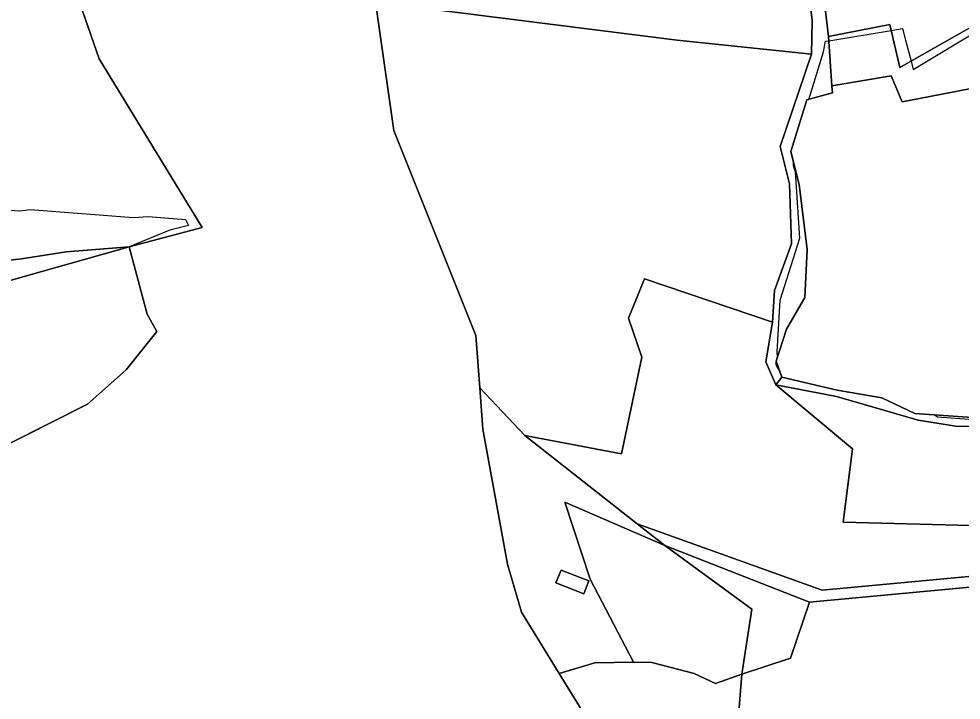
# Model space of a CAD drawing. Extents: x -477304 to -465429, y -1159113 to -1149210.
# Drawn here: x -474687.6 to -474299.9, y -1153889 to -1153608.7 of the extents above; entities that cross this region are included whole.
import ezdxf

# ---------------------------------------------------------------- set-up
doc = ezdxf.new("R2010")
doc.units = 0
for name, color, linetype in [('BPEJ_s', 7, 'Continuous'), ('ostatni_s', 7, 'Continuous'), ('PUPFL_s', 7, 'Continuous'), ('trav_porost_s', 7, 'Continuous')]:
    doc.layers.add(name, color=color, linetype=linetype)

msp = doc.modelspace()

# ---------------------------------------------------------------- linework, layer by layer
at = {"layer": 'BPEJ_s'}
for points in [[(-474368.84, -1153669.14), (-474368.81, -1153667.81), (-474369.97, -1153663.26), (-474363.35, -1153642.07), (-474362.58, -1153641.86), (-474356.5, -1153622.32), (-474355.67, -1153617.93), (-474354.34, -1153617.71), (-474328.63, -1153613.49), (-474324.03, -1153612.73), (-474322.76, -1153617.55), (-474320.48, -1153626.17), (-474319.59, -1153629.5), (-474291.12, -1153612.48), (-474283.73, -1153608.07)], [(-474287.56, -1153774.25), (-474309.69, -1153772.55), (-474310.94, -1153771.61), (-474318.97, -1153771.05), (-474332.57, -1153764.64), (-474350.86, -1153761.54), (-474373.68, -1153756.07), (-474374.84, -1153752.81), (-474375.39, -1153751.98), (-474375.86, -1153751.27), (-474376.08, -1153750.2), (-474375.86, -1153749.92), (-474375.98, -1153749.59), (-474375.41, -1153747.8), (-474375.65, -1153745.74), (-474374.37, -1153724.46), (-474366.29, -1153698.92), (-474367.99, -1153671.69), (-474368.84, -1153669.14), (-474368.81, -1153667.81), (-474369.97, -1153663.26), (-474363.35, -1153642.07), (-474362.58, -1153641.86), (-474356.5, -1153622.32), (-474355.67, -1153617.93), (-474354.34, -1153617.71), (-474328.63, -1153613.49), (-474324.03, -1153612.73), (-474322.76, -1153617.55), (-474320.48, -1153626.17), (-474319.59, -1153629.5), (-474291.12, -1153612.48)], [(-474287.56, -1153774.25), (-474309.69, -1153772.55), (-474310.94, -1153771.61), (-474318.97, -1153771.05), (-474332.57, -1153764.64), (-474350.86, -1153761.54), (-474373.68, -1153756.07), (-474374.84, -1153752.81), (-474375.39, -1153751.98), (-474375.86, -1153751.27), (-474376.08, -1153750.2), (-474375.86, -1153749.92), (-474375.98, -1153749.59), (-474375.41, -1153747.8), (-474375.65, -1153745.74), (-474374.37, -1153724.46), (-474366.29, -1153698.92), (-474367.99, -1153671.69), (-474368.84, -1153669.14)], [(-474730.57, -1153684.88), (-474687.16, -1153687.65), (-474684.77, -1153687.41), (-474682.91, -1153687.22), (-474640.35, -1153690.41), (-474634.39, -1153689.99), (-474619.07, -1153691.26), (-474617.74, -1153693.7), (-474625.38, -1153695.7), (-474642.19, -1153702.55), (-474634.76, -1153730.2), (-474630.77, -1153737.29), (-474643.45, -1153753.07), (-474659.32, -1153767.19), (-474707.66, -1153791.56)], [(-474730.57, -1153684.88), (-474687.16, -1153687.65), (-474684.77, -1153687.41), (-474682.91, -1153687.22), (-474640.35, -1153690.41), (-474634.39, -1153689.99), (-474619.07, -1153691.26), (-474617.74, -1153693.7), (-474625.38, -1153695.7), (-474642.19, -1153702.55), (-474634.76, -1153730.2), (-474630.77, -1153737.29), (-474643.45, -1153753.07), (-474659.32, -1153767.19), (-474707.66, -1153791.56)]]:
    msp.add_lwpolyline(points, dxfattribs=at)
at = {"layer": 'ostatni_s'}
for points in [[(-474128.42, -1153736.19), (-474122.83, -1153729.92), (-474117.25, -1153735.75), (-474111.71, -1153743.74), (-474076.7, -1153731.56), (-474068.88, -1153732.36), (-474073.38, -1153748.35), (-474108.5, -1153756.15), (-474106.87, -1153763.25), (-474107.9, -1153773.82), (-474136.98, -1153807.12), (-474157.02, -1153829.56), (-474362.3, -1153848.71), (-474421.77, -1153825.34), (-474433.16, -1153816.42), (-474357.1, -1153843.71), (-474158.44, -1153825.22), (-474141, -1153804.98), (-474111.92, -1153772.24), (-474111.62, -1153766.14), (-474114.32, -1153756.85), (-474123.38, -1153737.09)], [(-474479.42, -1153780.18), (-474433.16, -1153816.42), (-474421.77, -1153825.34), (-474462.94, -1153807.49), (-474452.56, -1153839.28), (-474434.71, -1153873.4), (-474450.64, -1153873.58), (-474465.31, -1153877.98), (-474480.82, -1153852.82), (-474486.58, -1153833.06), (-474496.66, -1153777.51), (-474497.93, -1153760.48)], [(-474385.96, -1153851.61), (-474390.13, -1153878.32), (-474400.92, -1153882.15), (-474409.67, -1153877.98), (-474427.18, -1153873.52), (-474434.71, -1153873.4), (-474452.56, -1153839.28), (-474462.94, -1153807.49), (-474421.77, -1153825.34)], [(-474455.11, -1153845.25), (-474466.59, -1153840.8), (-474464.52, -1153835.47), (-474453.04, -1153839.92)], [(-474455.11, -1153845.25), (-474453.04, -1153839.92), (-474464.52, -1153835.47), (-474466.59, -1153840.8)]]:
    msp.add_lwpolyline(points, close=True, dxfattribs=at)
at = {"layer": 'PUPFL_s'}
for points in [[(-474329.19, -1153611.06), (-474354.46, -1153615.97), (-474356, -1153603.39), (-474358.09, -1153591.61), (-474351.18, -1153589.25), (-474305.72, -1153579.23), (-474296.44, -1153573.54), (-474284.85, -1153587.96), (-474269.7, -1153577.44), (-474290.21, -1153546.48), (-474311.37, -1153536.99), (-474319.4, -1153521.52), (-474317.06, -1153518.88), (-474305.83, -1153531.91), (-474286.97, -1153543.11), (-474265.66, -1153559.31), (-474242.85, -1153567.78), (-474221.32, -1153585.31), (-474231.33, -1153598.27), (-474239.03, -1153602.31), (-474258.65, -1153586.52), (-474292.48, -1153610.25), (-474325.09, -1153628.79)], [(-474376.7, -1153720.53), (-474377.49, -1153733.46), (-474430.18, -1153715.62), (-474436.77, -1153731.84), (-474431.26, -1153747.95), (-474439.61, -1153787.63), (-474479.42, -1153780.18), (-474497.93, -1153760.48), (-474499.53, -1153738.99), (-474533.35, -1153654.71), (-474540.81, -1153601.85), (-474416.68, -1153617.52), (-474361.47, -1153623.28), (-474374.32, -1153661.23), (-474370.58, -1153676.57), (-474369.64, -1153701.3)], [(-474279.81, -1153630.69), (-474296.47, -1153637.57), (-474324.15, -1153642.81), (-474328.69, -1153632.23), (-474353.04, -1153636.31), (-474354.46, -1153615.97), (-474329.19, -1153611.06), (-474325.09, -1153628.79), (-474292.48, -1153610.25), (-474282.26, -1153626.97)], [(-474344.65, -1153785.64), (-474348.44, -1153815.74), (-474159.59, -1153820.68), (-474165.65, -1153789.22), (-474141, -1153804.98), (-474158.44, -1153825.22), (-474357.1, -1153843.71), (-474433.16, -1153816.42), (-474479.42, -1153780.18), (-474439.61, -1153787.63), (-474431.26, -1153747.95), (-474436.77, -1153731.84), (-474430.18, -1153715.62), (-474377.49, -1153733.46), (-474380.23, -1153749.81), (-474376.19, -1153759.24)], [(-474350.86, -1153761.54), (-474332.57, -1153764.64), (-474318.97, -1153771.05), (-474287.44, -1153773.25), (-474278.59, -1153771.38), (-474273.26, -1153782.54), (-474285.17, -1153786.21), (-474287.4, -1153775.95), (-474301.26, -1153776.39), (-474317.57, -1153773.88), (-474351.23, -1153764.05), (-474376.19, -1153759.24), (-474373.68, -1153756.07)], [(-474159.59, -1153820.68), (-474348.44, -1153815.74), (-474344.65, -1153785.64), (-474376.19, -1153759.24), (-474351.23, -1153764.05), (-474317.57, -1153773.88), (-474301.26, -1153776.39), (-474287.4, -1153775.95), (-474285.17, -1153786.21), (-474273.26, -1153782.54), (-474263.98, -1153785.32), (-474197.13, -1153776.25), (-474168.81, -1153774.27), (-474165.65, -1153789.22)], [(-474037.94, -1153843.41), (-474062.65, -1153846.11), (-474075.98, -1153856.54), (-474084.14, -1153854.43), (-474165.39, -1153867.04), (-474202.37, -1153879.94), (-474227.94, -1153885.74), (-474290.58, -1153895.88), (-474303.54, -1153897.14), (-474363.35, -1153892.8), (-474392.23, -1153904.09), (-474390.13, -1153878.32), (-474370.15, -1153871.7), (-474362.3, -1153848.71), (-474157.02, -1153829.56), (-474136.98, -1153807.12), (-474108.57, -1153824.77), (-474081.96, -1153823), (-474074.89, -1153822.51), (-474056.44, -1153817.67), (-474036.68, -1153825.64), (-474033.65, -1153833.96), (-474035.67, -1153838.41)], [(-474421.77, -1153825.34), (-474362.3, -1153848.71), (-474370.15, -1153871.7), (-474390.13, -1153878.32), (-474385.96, -1153851.61)], [(-474400.92, -1153882.15), (-474390.13, -1153878.32), (-474392.23, -1153904.09), (-474421.61, -1153908.66), (-474437.58, -1153908.78), (-474446.36, -1153908.71), (-474465.31, -1153877.98), (-474450.64, -1153873.58), (-474434.71, -1153873.4), (-474427.18, -1153873.52), (-474409.67, -1153877.98)]]:
    msp.add_lwpolyline(points, close=True, dxfattribs=at)
for points in [[(-474675.82, -1153563.86), (-474654.47, -1153625.24), (-474612.18, -1153694.54), (-474642.19, -1153702.55), (-474668.1, -1153704.59), (-474686.52, -1153707.45), (-474763.99, -1153716.02), (-474812.44, -1153711.97), (-474893.73, -1153712.54), (-474894.75, -1153702.75), (-474912.46, -1153701.11), (-474936.42, -1153698.02), (-474949.63, -1153690.86), (-474966.6, -1153697.31), (-474994.43, -1153697.21), (-475019.08, -1153695.95), (-474965.97, -1153674.31), (-474921, -1153659.79), (-474895.53, -1153647.89), (-474862.59, -1153628.77), (-474835.45, -1153607.68)], [(-474711.61, -1153793.55), (-474659.32, -1153767.19), (-474643.45, -1153753.07), (-474630.77, -1153737.29), (-474634.76, -1153730.2), (-474642.19, -1153702.55), (-474612.18, -1153694.54), (-474654.47, -1153625.24), (-474675.82, -1153563.86)], [(-474363.49, -1153591.27), (-474361.19, -1153609.24), (-474361.47, -1153623.28), (-474416.68, -1153617.52), (-474540.81, -1153601.85)], [(-474356, -1153603.39), (-474354.46, -1153615.97), (-474353.04, -1153636.31), (-474352.84, -1153639.13), (-474363.35, -1153642.07), (-474369.97, -1153663.26), (-474366.48, -1153676.89), (-474363.31, -1153703.68), (-474364.25, -1153723.34), (-474371.73, -1153736.34), (-474375.98, -1153749.59), (-474373.68, -1153756.07), (-474376.19, -1153759.24), (-474380.23, -1153749.81), (-474377.49, -1153733.46), (-474376.7, -1153720.53), (-474369.64, -1153701.3), (-474370.58, -1153676.57), (-474374.32, -1153661.23), (-474361.47, -1153623.28), (-474361.19, -1153609.24), (-474363.49, -1153591.27)], [(-474540.81, -1153601.85), (-474533.35, -1153654.71), (-474499.53, -1153738.99), (-474497.93, -1153760.48), (-474496.66, -1153777.51), (-474486.58, -1153833.06), (-474480.82, -1153852.82), (-474465.31, -1153877.98), (-474446.36, -1153908.71), (-474456.98, -1153909.49), (-474479.93, -1153913.39), (-474509.44, -1153918.7), (-474587.46, -1153941.08), (-474628.65, -1153948.83), (-474642.7, -1153952.09), (-474626.28, -1153946.71), (-474834.5, -1153980.48)]]:
    msp.add_lwpolyline(points, dxfattribs=at)
at = {"layer": 'trav_porost_s'}
msp.add_lwpolyline([(-474287.44, -1153773.25), (-474318.97, -1153771.05), (-474332.57, -1153764.64), (-474350.86, -1153761.54), (-474373.68, -1153756.07), (-474375.98, -1153749.59), (-474371.73, -1153736.34), (-474364.25, -1153723.34), (-474363.31, -1153703.68), (-474366.48, -1153676.89), (-474369.97, -1153663.26), (-474363.35, -1153642.07), (-474352.84, -1153639.13), (-474353.04, -1153636.31), (-474328.69, -1153632.23), (-474324.15, -1153642.81), (-474296.47, -1153637.57)], dxfattribs=at)
for points in [[(-474717.65, -1153720.52), (-474747.34, -1153727.16), (-474829.16, -1153753.94), (-474902.61, -1153765.48), (-474932.32, -1153761.52), (-474923.1, -1153740.36), (-474945.99, -1153731.36), (-474942.37, -1153722.99), (-474966.6, -1153697.31), (-474949.63, -1153690.86), (-474936.42, -1153698.02), (-474912.46, -1153701.11), (-474894.75, -1153702.75), (-474893.73, -1153712.54), (-474812.44, -1153711.97), (-474763.99, -1153716.02), (-474686.52, -1153707.45), (-474668.1, -1153704.59), (-474642.19, -1153702.55), (-474702.48, -1153719.47), (-474702.78, -1153723.16)], [(-474634.76, -1153730.2), (-474630.77, -1153737.29), (-474643.45, -1153753.07), (-474659.32, -1153767.19), (-474711.61, -1153793.55), (-474748.19, -1153817.67), (-474767.6, -1153802.34), (-474810.81, -1153793.9), (-474814.55, -1153792.85), (-474827.68, -1153787.16), (-474837.76, -1153785.62), (-474838.21, -1153777.98), (-474831.97, -1153777.53), (-474829.16, -1153753.94), (-474747.34, -1153727.16), (-474717.65, -1153720.52), (-474702.78, -1153723.16), (-474702.48, -1153719.47), (-474642.19, -1153702.55)]]:
    msp.add_lwpolyline(points, close=True, dxfattribs=at)

doc.saveas('drawing.dxf')
